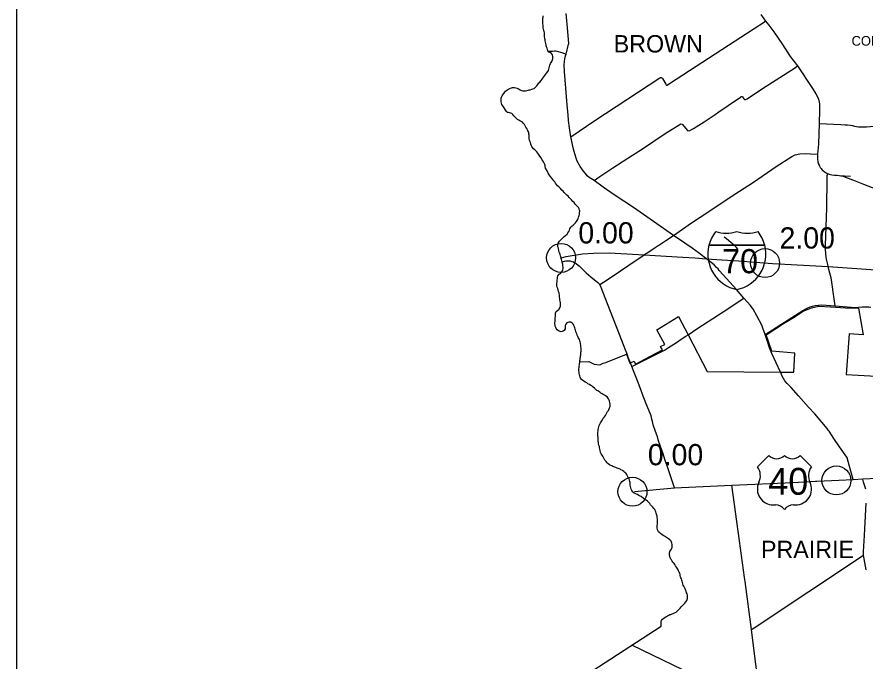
# Model space of a CAD drawing. Extents: x 1729596 to 1934326, y 644115 to 911751.
# Drawn here: x 1730291 to 1774170, y 701344 to 734682 of the extents above; entities that cross this region are included whole.
import ezdxf

# ---------------------------------------------------------------- set-up
doc = ezdxf.new("R2010")
doc.units = 0
for name, color, linetype in [('Default', 7, 'Continuous'), ('GM_X_Corporation_Text', 7, 'Continuous'), ('GM_X_County', 7, 'Continuous'), ('GM_X_County_Road', 7, 'Continuous'), ('GM_X_Interstate_Route', 7, 'Continuous'), ('GM_X_Interstate_Shield', 7, 'Continuous'), ('GM_X_Township', 7, 'Continuous'), ('GM_X_Township_Road', 7, 'Continuous'), ('GM_X_Township_Text', 7, 'Continuous'), ('GM_X_US_Route', 7, 'Continuous'), ('GM_X_US_Shield', 7, 'Continuous'), ('SC_Scratch1', 7, 'Continuous')]:
    doc.layers.add(name, color=color, linetype=linetype)

msp = doc.modelspace()

# ---------------------------------------------------------------- linework, layer by layer
at = {"layer": 'Default'}
for centre in [(1758444, 722210), (1758444, 722210), (1768998, 721945), (1772689, 710691), (1762137, 710110), (1762137, 710110)]:
    msp.add_circle(centre, 750, dxfattribs=at)
at = {"layer": 'GM_X_County'}
msp.add_lwpolyline([(1759102, 700215), (1763614, 703154), (1763629, 703222), (1763617, 703283), (1763616, 703335), (1763624, 703387), (1763640, 703451), (1763691, 703517), (1763762, 703565), (1763830, 703611), (1763897, 703653), (1763952, 703683), (1764018, 703717), (1764071, 703745), (1764125, 703762), (1764195, 703784), (1764246, 703802), (1764320, 703836), (1764391, 703878), (1764462, 703938), (1764529, 704006), (1764599, 704075), (1764662, 704149), (1764719, 704213), (1764784, 704273), (1764848, 704345), (1764905, 704417), (1764948, 704482), (1764966, 704532), (1764983, 704588), (1764989, 704656), (1764993, 704708), (1764986, 704761), (1764968, 704815), (1764934, 704883), (1764909, 704966), (1764875, 705036), (1764859, 705087), (1764825, 705153), (1764796, 705217), (1764768, 705274), (1764746, 705348), (1764732, 705409), (1764713, 705477), (1764691, 705531), (1764669, 705594), (1764641, 705656), (1764626, 705706), (1764606, 705775), (1764602, 705825), (1764585, 705891), (1764557, 705944), (1764521, 706012), (1764477, 706093), (1764449, 706147), (1764420, 706208), (1764368, 706280), (1764330, 706337), (1764290, 706387), (1764228, 706470), (1764190, 706522), (1764156, 706575), (1764125, 706625), (1764091, 706695), (1764065, 706766), (1764053, 706820), (1764046, 706870), (1764050, 706933), (1764077, 707009), (1764113, 707061), (1764160, 707141), (1764180, 707193), (1764189, 707243), (1764193, 707320), (1764186, 707380), (1764174, 707440), (1764160, 707491), (1764132, 707555), (1764072, 707622), (1764008, 707666), (1763904, 707739), (1763854, 707765), (1763790, 707800), (1763724, 707840), (1763656, 707887), (1763602, 707929), (1763552, 707972), (1763490, 708032), (1763444, 708099), (1763428, 708159), (1763421, 708221), (1763421, 708288), (1763423, 708354), (1763428, 708436), (1763430, 708509), (1763433, 708579), (1763429, 708647), (1763424, 708699), (1763418, 708774), (1763410, 708838), (1763387, 708943), (1763367, 709005), (1763347, 709059), (1763314, 709130), (1763290, 709180), (1763250, 709247), (1763198, 709305), (1763146, 709366), (1763078, 709432), (1763028, 709501), (1762974, 709561), (1762910, 709620), (1762844, 709666), (1762778, 709711), (1762706, 709763), (1762580, 709854), (1762528, 709883), (1762468, 709921), (1762400, 709958), (1762346, 709984), (1762277, 710011), (1762227, 710033), (1762157, 710083), (1762134, 710119), (1762101, 710170), (1762068, 710241), (1762046, 710309), (1762028, 710387), (1762023, 710440), (1762021, 710504), (1762017, 710584), (1762006, 710637), (1761984, 710709), (1761964, 710767), (1761938, 710818), (1761903, 710882), (1761865, 710948), (1761839, 710999), (1761787, 711065), (1761735, 711106), (1761683, 711150), (1761613, 711203), (1761543, 711241), (1761493, 711268), (1761443, 711292), (1761392, 711310), (1761340, 711335), (1761274, 711357), (1761224, 711377), (1761172, 711402), (1761118, 711422), (1761064, 711444), (1761013, 711467), (1760949, 711493), (1760879, 711548), (1760821, 711606), (1760775, 711673), (1760715, 711743), (1760666, 711814), (1760630, 711888), (1760600, 711941), (1760570, 711999), (1760522, 712078), (1760489, 712144), (1760463, 712241), (1760447, 712311), (1760438, 712381), (1760424, 712456), (1760402, 712524), (1760383, 712592), (1760371, 712655), (1760365, 712705), (1760362, 712813), (1760360, 712870), (1760359, 712924), (1760353, 712990), (1760349, 713052), (1760352, 713121), (1760352, 713187), (1760357, 713261), (1760361, 713333), (1760371, 713392), (1760394, 713464), (1760415, 713534), (1760449, 713602), (1760490, 713674), (1760524, 713728), (1760553, 713780), (1760587, 713836), (1760628, 713908), (1760689, 713986), (1760739, 714046), (1760774, 714126), (1760813, 714195), (1760851, 714265), (1760892, 714317), (1760930, 714393), (1760957, 714453), (1760980, 714523), (1760984, 714585), (1760982, 714647), (1760969, 714720), (1760943, 714788), (1760923, 714853), (1760902, 714911), (1760861, 714970), (1760820, 715018), (1760750, 715068), (1760691, 715099), (1760623, 715141), (1760573, 715171), (1760503, 715218), (1760453, 715254), (1760393, 715291), (1760341, 715327), (1760291, 715352), (1760217, 715414), (1760165, 715465), (1760097, 715527), (1760045, 715566), (1759979, 715614), (1759908, 715655), (1759836, 715697), (1759770, 715737), (1759686, 715784), (1759624, 715827), (1759574, 715859), (1759502, 715923), (1759450, 715990), (1759426, 716042), (1759412, 716103), (1759401, 716163), (1759387, 716235), (1759373, 716302), (1759366, 716358), (1759364, 716412), (1759366, 716468), (1759375, 716540), (1759385, 716599), (1759398, 716677), (1759404, 716741), (1759409, 716793), (1759413, 716829), (1759415, 716843), (1759421, 716902), (1759430, 716954), (1759438, 717020), (1759446, 717080), (1759453, 717140), (1759461, 717199), (1759470, 717269), (1759472, 717325), (1759476, 717377), (1759479, 717429), (1759481, 717482), (1759479, 717540), (1759474, 717604), (1759466, 717662), (1759447, 717795), (1759435, 717861), (1759421, 717921), (1759388, 717992), (1759358, 718046), (1759332, 718099), (1759308, 718149), (1759280, 718215), (1759257, 718280), (1759227, 718348), (1759203, 718406), (1759185, 718475), (1759176, 718525), (1759158, 718589), (1759144, 718640), (1759110, 718712), (1759082, 718762), (1759017, 718835), (1758954, 718879), (1758850, 718888), (1758798, 718872), (1758747, 718844), (1758684, 718774), (1758658, 718712), (1758647, 718638), (1758647, 718586), (1758647, 718534), (1758609, 718457), (1758556, 718416), (1758505, 718403), (1758446, 718392), (1758310, 718440), (1758246, 718485), (1758197, 718550), (1758166, 718615), (1758143, 718677), (1758136, 718734), (1758125, 718804), (1758126, 718858), (1758129, 718926), (1758134, 718995), (1758139, 719047), (1758144, 719113), (1758151, 719183), (1758158, 719233), (1758161, 719295), (1758152, 719364), (1758191, 719435), (1758262, 719497), (1758329, 719540), (1758402, 719659), (1758412, 719713), (1758413, 719767), (1758411, 719836), (1758405, 719890), (1758392, 719966), (1758382, 720032), (1758376, 720089), (1758369, 720189), (1758367, 720239), (1758362, 720294), (1758350, 720360), (1758338, 720410), (1758316, 720478), (1758278, 720632), (1758249, 720699), (1758230, 720764), (1758227, 720830), (1758228, 720896), (1758235, 720964), (1758242, 721030), (1758249, 721081), (1758254, 721145), (1758261, 721211), (1758280, 721277), (1758339, 721373), (1758416, 721408), (1758464, 721473), (1758513, 721533), (1758541, 721597), (1758551, 721667), (1758551, 721737), (1758541, 721808), (1758533, 721866), (1758523, 721922), (1758501, 721990), (1758497, 722012), (1758483, 722064), (1758471, 722123), (1758452, 722179), (1758441, 722219), (1758412, 722319), (1758388, 722379), (1758374, 722445), (1758352, 722512), (1758330, 722572), (1758309, 722714), (1758284, 722778), (1758277, 722849), (1758280, 722921), (1758297, 722975), (1758364, 723076), (1758425, 723140), (1758483, 723200), (1758538, 723246), (1758609, 723314), (1758669, 723376), (1758750, 723448), (1758793, 723508), (1758842, 723584), (1758878, 723652), (1758905, 723718), (1758954, 723794), (1759024, 723866), (1759075, 723906), (1759140, 723968), (1759188, 724020), (1759249, 724088), (1759277, 724140), (1759304, 724192), (1759330, 724258), (1759351, 724322), (1759373, 724400), (1759388, 724468), (1759400, 724539), (1759407, 724625), (1759401, 724677), (1759385, 724743), (1759350, 724812), (1759288, 724874), (1759246, 724929), (1759178, 724999), (1759114, 725070), (1759052, 725130), (1758986, 725209), (1758926, 725270), (1758856, 725342), (1758804, 725399), (1758746, 725453), (1758676, 725526), (1758608, 725600), (1758544, 725659), (1758480, 725725), (1758416, 725802), (1758327, 725881), (1758262, 725942), (1758205, 726013), (1758152, 726080), (1758115, 726141), (1758068, 726206), (1758015, 726273), (1757963, 726333), (1757884, 726434), (1757777, 726589), (1757719, 726711), (1757643, 726864), (1757621, 726934), (1757614, 726993), (1757601, 727043), (1757573, 727111), (1757532, 727178), (1757462, 727283), (1757389, 727408), (1757310, 727522), (1757280, 727574), (1757243, 727626), (1757194, 727695), (1757135, 727758), (1757080, 727813), (1757014, 727852), (1756959, 727917), (1756928, 727976), (1756901, 728049), (1756878, 728103), (1756853, 728180), (1756828, 728247), (1756811, 728307), (1756800, 728376), (1756797, 728448), (1756794, 728500), (1756789, 728562), (1756782, 728621), (1756769, 728687), (1756753, 728740), (1756730, 728792), (1756703, 728845), (1756664, 728912), (1756625, 728986), (1756590, 729049), (1756543, 729120), (1756501, 729171), (1756444, 729230), (1756378, 729267), (1756309, 729314), (1756259, 729336), (1756191, 729379), (1756132, 729429), (1756066, 729496), (1755999, 729569), (1755939, 729636), (1755888, 729685), (1755836, 729710), (1755778, 729724), (1755721, 729731), (1755667, 729739), (1755612, 729792), (1755578, 729843), (1755547, 729897), (1755499, 729976), (1755462, 730037), (1755424, 730087), (1755381, 730154), (1755353, 730223), (1755338, 730295), (1755337, 730349), (1755339, 730401), (1755350, 730471), (1755369, 730523), (1755396, 730591), (1755424, 730643), (1755473, 730717), (1755516, 730773), (1755571, 730836), (1755642, 730890), (1755695, 730932), (1755749, 730967), (1755824, 730998), (1755877, 731016), (1755931, 731033), (1755985, 731037), (1756035, 731036), (1756100, 731022), (1756172, 730997), (1756238, 730964), (1756327, 730913), (1756397, 730884), (1756473, 730863), (1756538, 730858), (1756594, 730864), (1756674, 730879), (1756741, 730892), (1756797, 730904), (1756852, 730915), (1756922, 730941), (1756977, 730960), (1757047, 730984), (1757110, 731027), (1757187, 731123), (1757244, 731194), (1757299, 731264), (1757350, 731314), (1757405, 731389), (1757462, 731459), (1757501, 731515), (1757550, 731578), (1757597, 731644), (1757630, 731696), (1757697, 731766), (1757754, 731851), (1757785, 731917), (1757810, 731985), (1757820, 732041), (1757839, 732111), (1757864, 732189), (1757899, 732277), (1757926, 732329), (1757975, 732405), (1757996, 732457), (1758009, 732515), (1758013, 732571), (1758010, 732644), (1757995, 732722), (1757953, 732791), (1757890, 732829), (1757808, 732864), (1757775, 732906), (1757762, 732921), (1757743, 732992), (1757719, 733060), (1757690, 733133), (1757677, 733185), (1757665, 733235), (1757648, 733306), (1757635, 733378), (1757621, 733443), (1757612, 733493), (1757604, 733543), (1757597, 733593), (1757592, 733662), (1757588, 733716), (1757583, 733796), (1757578, 733869), (1757567, 733935), (1757551, 733985), (1757536, 734056), (1757523, 734124), (1757513, 734204), (1757510, 734255), (1757507, 734329), (1757504, 734387), (1757500, 734451), (1757499, 734508), (1757501, 734562), (1757508, 734624), (1757513, 734676), (1757518, 734738)], dxfattribs=at)
at = {"layer": 'GM_X_County_Road'}
for points in [[(1764253, 723376), (1763399, 723968), (1762182, 724816), (1761195, 725480), (1760624, 725875), (1760154, 726216), (1759905, 726375), (1759797, 726464), (1759699, 726575), (1759604, 726696), (1759424, 726937), (1759271, 727226), (1759203, 727430), (1759078, 727831), (1758945, 728479), (1758873, 728938), (1758824, 729324), (1758805, 729621), (1758759, 730125), (1758686, 730990), (1758621, 731860), (1758606, 732209), (1758617, 732378), (1758635, 732508), (1758678, 732664), (1758706, 732763), (1758836, 733266), (1758838, 733298), (1758793, 733934), (1758710, 734869)], [(1768779, 734817), (1769022, 734465), (1769025, 734460), (1769196, 734250), (1769443, 733904), (1769892, 733259), (1770302, 732643), (1770672, 732147), (1771453, 730972), (1771572, 730796)], [(1758945, 728479), (1760187, 729315), (1763552, 731527), (1763588, 731545), (1763614, 731547), (1763634, 731543), (1763654, 731530), (1763686, 731492), (1763858, 731198), (1763880, 731164), (1763900, 731154), (1763930, 731158), (1764061, 731237), (1767098, 733220), (1769022, 734465)], [(1757764, 732920), (1757998, 732905), (1758102, 732921), (1758148, 732927), (1758216, 732908), (1758474, 732842), (1758706, 732763)], [(1771572, 730796), (1771630, 730709), (1771707, 730556), (1771756, 730433), (1771794, 730279), (1771811, 730181), (1771820, 730005), (1771820, 729866), (1771794, 729168)], [(1771794, 729168), (1772912, 729117), (1773134, 729105), (1773270, 729095), (1773412, 729078), (1773515, 729060), (1773633, 729037), (1773733, 729018), (1773839, 729000), (1773954, 728991), (1774076, 728987), (1774241, 728991), (1774436, 729008), (1777513, 729300)], [(1771794, 729168), (1771770, 728090), (1771716, 727585), (1771714, 727532)], [(1764253, 723376), (1765199, 724019), (1766094, 724606), (1767200, 725351), (1768394, 726135), (1769578, 726938), (1770391, 727467), (1770559, 727542), (1770789, 727597), (1771082, 727607), (1771355, 727601), (1771716, 727585)], [(1771714, 727532), (1771712, 727461), (1771711, 727391), (1771715, 727313), (1771728, 727189), (1771737, 727138), (1771753, 727096), (1771790, 727007), (1771815, 726960), (1771831, 726931), (1771848, 726903), (1771871, 726869), (1771900, 726830), (1771930, 726795), (1771960, 726761), (1772057, 726675), (1772118, 726634), (1772197, 726591), (1772247, 726569), (1772275, 726558)], [(1772127, 722735), (1772131, 722845), (1772189, 724803), (1772207, 726312)], [(1772207, 726312), (1772208, 726404), (1772210, 726460), (1772215, 726487), (1772228, 726516), (1772247, 726569)], [(1772275, 726558), (1772320, 726541), (1772375, 726527), (1772446, 726513), (1772594, 726496), (1772727, 726487), (1772832, 726475), (1772915, 726460), (1772936, 726456), (1773036, 726433), (1773161, 726391), (1773574, 726231), (1774090, 726031)], [(1774090, 726031), (1775440, 725510), (1775595, 725449), (1775701, 725407), (1775843, 725352), (1777898, 724773), (1778050, 724736)], [(1763498, 722877), (1763860, 723116), (1764253, 723376)], [(1765848, 722257), (1765757, 722324), (1765598, 722443), (1765228, 722720), (1764846, 722976), (1764253, 723376)], [(1767591, 722664), (1767519, 722745), (1767392, 722870), (1767234, 723005), (1767000, 723190), (1766875, 723283)], [(1762882, 722459), (1763205, 722681), (1763466, 722856), (1763498, 722877)], [(1772261, 721801), (1772179, 722137), (1772160, 722240), (1772136, 722460), (1772124, 722645), (1772127, 722735)], [(1762264, 722044), (1762744, 722369), (1762815, 722413), (1762882, 722459)], [(1766564, 721638), (1766491, 721719), (1766365, 721844), (1766206, 721979), (1765972, 722164), (1765848, 722257)], [(1758503, 721998), (1758566, 722023), (1758626, 722040), (1758689, 722052), (1758747, 722059), (1758833, 722063), (1758912, 722053), (1759007, 722029), (1759089, 722000), (1759160, 721961), (1759226, 721925), (1759336, 721834), (1759397, 721778), (1759740, 721434), (1759978, 721223), (1760347, 720936), (1760447, 720841)], [(1760447, 720841), (1760449, 720839), (1760633, 720954), (1761188, 721317), (1762226, 722018), (1762264, 722044)], [(1769809, 716261), (1769796, 716289), (1769344, 717262), (1769230, 717555), (1769119, 717879), (1768999, 718250), (1768883, 718579), (1768824, 718722), (1768580, 719220), (1768383, 719563), (1768236, 719745), (1767894, 720130), (1767516, 720568), (1766832, 721336), (1766628, 721567), (1766564, 721638)], [(1772492, 720721), (1772459, 720947), (1772412, 721180), (1772353, 721415), (1772303, 721618), (1772269, 721770), (1772261, 721801)], [(1761713, 717627), (1761317, 718643), (1760845, 719828), (1760514, 720686), (1760449, 720839)], [(1772622, 719729), (1772529, 720458), (1772492, 720721)], [(1765016, 718231), (1765025, 718236), (1765527, 718566), (1766826, 719421), (1767894, 720130)], [(1768999, 718250), (1770380, 719133), (1770957, 719492), (1771175, 719614), (1771329, 719676), (1771459, 719718), (1771593, 719748), (1771756, 719773), (1771924, 719777), (1772622, 719729), (1773445, 719658), (1773708, 719650), (1773839, 719658), (1774017, 719675), (1774154, 719677), (1774392, 719672), (1774468, 719669)], [(1762112, 716585), (1763282, 717180), (1763789, 717440), (1764009, 717570), (1764270, 717740), (1764407, 717834), (1764663, 718002), (1764896, 718152), (1765016, 718231)], [(1761878, 717178), (1761844, 717272), (1761764, 717495), (1761713, 717627)], [(1762032, 716782), (1761923, 717049), (1761878, 717178)], [(1762642, 715203), (1762503, 715565), (1762429, 715756), (1762323, 716029), (1762196, 716359), (1762112, 716585), (1762035, 716774), (1762032, 716782)], [(1773553, 710745), (1773265, 711797), (1773256, 711849), (1773224, 711901), (1772851, 712424), (1772563, 712870), (1772311, 713244), (1772269, 713298), (1772206, 713381), (1771572, 714137), (1771246, 714484), (1770736, 715072), (1770341, 715507), (1770139, 715714), (1770018, 715844), (1769944, 715974), (1769890, 716083), (1769809, 716261)], [(1764309, 710302), (1763930, 711446), (1763837, 711717), (1763717, 712074), (1763587, 712450), (1763492, 712738), (1763407, 713006), (1763337, 713229), (1763210, 713571), (1763184, 713662), (1763165, 713740), (1763144, 713859), (1763129, 713944), (1763101, 714035), (1763073, 714126), (1762852, 714654), (1762647, 715190), (1762642, 715203)], [(1769211, 696603), (1769207, 696674), (1769146, 697650), (1769123, 697982), (1769092, 698322), (1769069, 698471), (1769011, 698712), (1768797, 699571), (1768694, 699972), (1768678, 700045), (1768665, 700116), (1768455, 701718), (1768288, 702977), (1767960, 705470), (1767928, 705663), (1767674, 707564), (1767277, 710453)], [(1774217, 710241), (1774087, 710608), (1774066, 710680), (1774058, 710769)], [(1774225, 706068), (1774099, 706832), (1774092, 706909), (1774093, 707017), (1774137, 707851), (1774163, 708194), (1774234, 709514)]]:
    msp.add_lwpolyline(points, dxfattribs=at)
at = {"layer": 'GM_X_Interstate_Route'}
msp.add_lwpolyline([(1758469, 722217), (1758703, 722287), (1759549, 722416), (1760123, 722463), (1760938, 722480), (1762441, 722391), (1762744, 722369), (1764742, 722242), (1765370, 722213), (1765972, 722164), (1766767, 722119), (1767622, 722052), (1769376, 721928), (1772269, 721770), (1774978, 721575), (1776374, 721488), (1776427, 721485), (1776503, 721480)], dxfattribs=at)
at = {"layer": 'GM_X_Interstate_Shield'}
for p, q in [((1766095, 722869), (1768980, 722869)), ((1768980, 722869), (1766095, 722869)), ((1768980, 722869), (1766095, 722869))]:
    msp.add_line(p, q, dxfattribs=at)
for centre, start, end in [((1767913, 722409), 141.669, 165.8066), ((1766990, 725365), 253.0091, 286.9909), ((1768086, 725365), 253.0091, 286.9909), ((1767163, 722409), 14.1934, 38.331), ((1767913, 722409), 165.8066, 258.463), ((1767163, 722409), 281.537, 14.1934)]:
    msp.add_arc(centre, 1875, start, end, dxfattribs=at)
at = {"layer": 'GM_X_Township'}
for points in [[(1759413, 716829), (1759887, 716844), (1760162, 716710), (1760451, 716669), (1760614, 716757), (1760752, 716794), (1761821, 717229), (1761896, 717034), (1762001, 716760), (1762035, 716774), (1762227, 716867), (1762287, 716719), (1763068, 717118), (1763685, 717447), (1763580, 717618), (1763806, 717731), (1763400, 718493), (1764517, 719183), (1765025, 718236), (1766008, 716330), (1769796, 716289), (1770484, 716305), (1770543, 717284), (1769347, 717380), (1769050, 718225), (1769957, 718811), (1770547, 719179), (1770974, 719455), (1771401, 719630), (1771785, 719706), (1772380, 719672), (1773166, 719622), (1773827, 719605), (1774078, 718233), (1773342, 718283), (1773191, 716175), (1776303, 715995)], [(1794587, 689062), (1792546, 689167), (1791461, 689213), (1784810, 689542), (1784632, 689548), (1783167, 689596), (1782688, 689618), (1780628, 689706), (1776861, 692396), (1776156, 692877), (1775926, 693071), (1769123, 697982), (1765814, 700371), (1762103, 702170)]]:
    msp.add_lwpolyline(points, dxfattribs=at)
at = {"layer": 'GM_X_Township_Road'}
for points in [[(1760154, 726216), (1760398, 726396), (1761114, 726868), (1762144, 727537), (1762606, 727820), (1763836, 728646), (1764644, 729158), (1764710, 729140), (1764984, 728802), (1765066, 728782), (1765289, 728907), (1765843, 729261), (1766408, 729626), (1766610, 729764), (1767092, 730091), (1767718, 730527), (1767756, 730558), (1767784, 730562), (1767804, 730558), (1767832, 730542), (1767905, 730439), (1767939, 730403), (1767955, 730403), (1767983, 730403), (1768064, 730450), (1768868, 730975), (1769564, 731426), (1770512, 732036), (1770672, 732147)], [(1772936, 726456), (1772971, 726464), (1773051, 726458), (1773111, 726455), (1773410, 726433)], [(1768288, 702977), (1768433, 703067), (1774099, 706832)]]:
    msp.add_lwpolyline(points, dxfattribs=at)
at = {"layer": 'GM_X_US_Route'}
for points in [[(1764674, 710320), (1767277, 710453), (1770437, 710588), (1771611, 710654), (1771683, 710653), (1772818, 710706), (1773553, 710745), (1774058, 710769), (1776274, 710876), (1778328, 710978)], [(1762237, 710121), (1764309, 710302), (1764674, 710320)]]:
    msp.add_lwpolyline(points, dxfattribs=at)
at = {"layer": 'GM_X_US_Shield'}
for p, q in [((1769188, 711981), (1768608, 711401)), ((1771392, 711401), (1770812, 711981)), ((1769420, 709429), (1769536, 709429)), ((1770464, 709429), (1770580, 709429))]:
    msp.add_line(p, q, dxfattribs=at)
for centre, radius, start, end in [((1769594, 712395), 580, 225.573, 314.427), ((1770406, 712395), 580, 225.573, 314.427), ((1767943, 710935), 812, 334.5471, 35.0009), ((1772058, 710935), 812, 144.9991, 205.4529), ((1769411, 710241), 812, 154.8319, 270.6383), ((1770589, 710241), 812, 269.3617, 25.1681), ((1769536, 708848), 580, 36.8699, 90), ((1770464, 708848), 580, 90, 143.1301)]:
    msp.add_arc(centre, radius, start, end, dxfattribs=at)
at = {"layer": 'SC_Scratch1'}
msp.add_lwpolyline([(1730291, 784675), (1926541, 784675), (1926541, 650175), (1730291, 650175)], close=True, dxfattribs=at)

# ---------------------------------------------------------------- texts
at = {"layer": 'Default'}
for s, p in [('0.00', (1759336, 722960)), ('2.00', (1769748, 722695)), ('0.00', (1762934, 711477))]:
    msp.add_text(s, height=1100, dxfattribs=at).set_placement(p)
at = {"layer": 'GM_X_Corporation_Text'}
msp.add_text('COLUMBUS', height=500, rotation=0, dxfattribs=at).set_placement((1773474, 733195))
at = {"layer": 'GM_X_Interstate_Shield'}
msp.add_text('70', height=1250, dxfattribs=at).set_placement((1766775, 721416))
at = {"layer": 'GM_X_Township_Text'}
for s, p in [('BROWN', (1761166, 732843)), ('PRAIRIE', (1768786, 706670))]:
    msp.add_text(s, height=900, rotation=0, dxfattribs=at).set_placement(p)
at = {"layer": 'GM_X_US_Shield'}
msp.add_text('40', height=1392.2, dxfattribs=at).set_placement((1769164, 709951))

doc.saveas('drawing.dxf')
